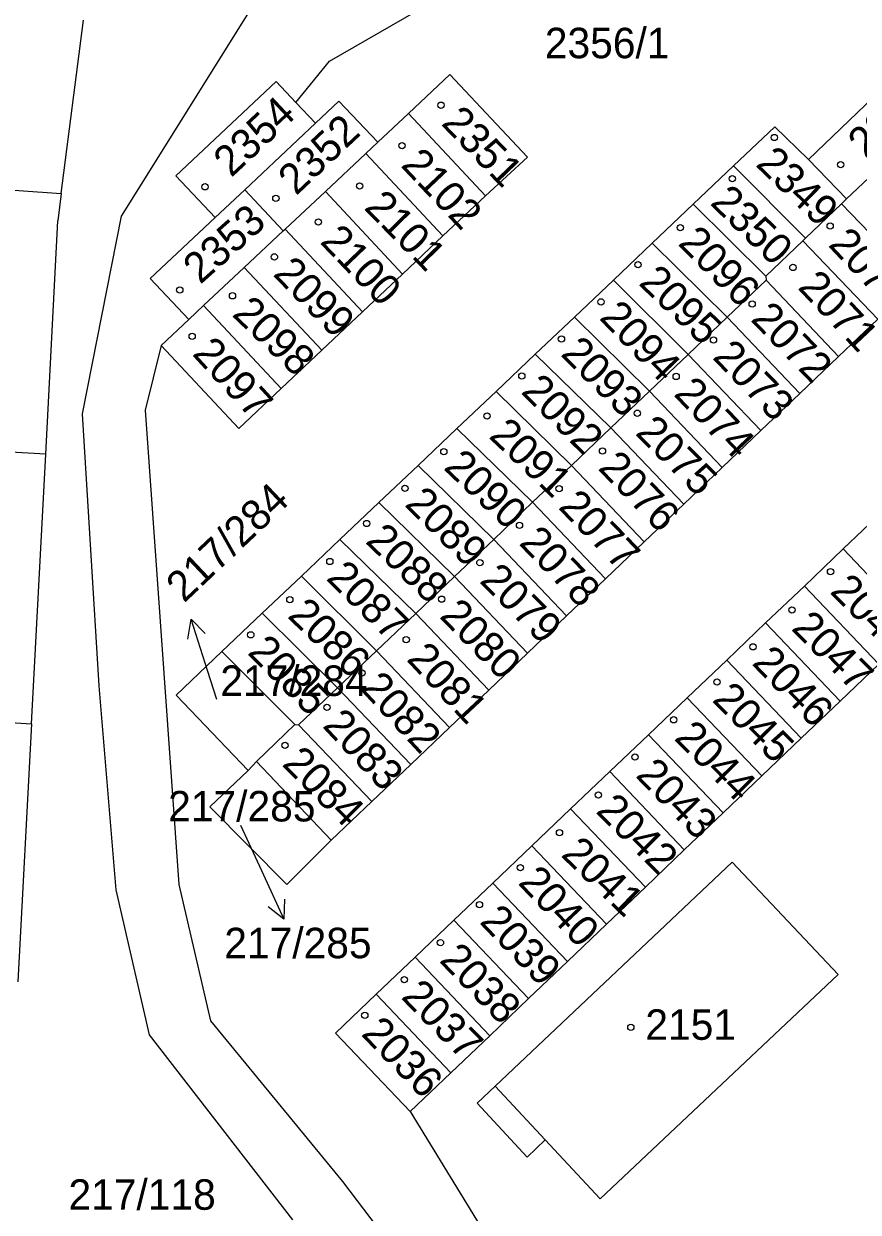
# Model space of a CAD drawing. Extents: x -735249 to -729401, y -1124843 to -1121828.
# Drawn here: x -733460.2 to -733413.7, y -1123219.6 to -1123153.3 of the extents above; entities that cross this region are included whole.
import ezdxf

# ---------------------------------------------------------------- set-up
doc = ezdxf.new("R2010")
doc.units = 0
for name, color, linetype in [('Vrstva 1', 7, 'Continuous'), ('Vrstva 16', 7, 'Continuous'), ('Vrstva 18', 7, 'Continuous'), ('Vrstva 19', 7, 'Continuous'), ('Vrstva 25', 7, 'Continuous'), ('Vrstva 4', 7, 'Continuous')]:
    doc.layers.add(name, color=color, linetype=linetype)

msp = doc.modelspace()

# ---------------------------------------------------------------- linework, layer by layer
at = {"layer": 'Vrstva 1'}
for points in [[(-733454.78, -1123164.07), (-733440.86, -1123141.79)], [(-733443.18, -1123155.43), (-733435.51, -1123151.01)], [(-733458.14, -1123162.82), (-733456.91, -1123153.14)], [(-733416.46, -1123160.91), (-733410.56, -1123155.27)], [(-733445.06, -1123157.73), (-733443.18, -1123155.43)], [(-733451.76, -1123161.82), (-733446.15, -1123156.56)], [(-733446.15, -1123156.56), (-733445.06, -1123157.73)], [(-733438.78, -1123158.36), (-733436.46, -1123156.18)], [(-733436.46, -1123156.18), (-733432.14, -1123160.79)], [(-733445.06, -1123157.73), (-733443.96, -1123158.9)], [(-733443.96, -1123158.9), (-733442.65, -1123157.66)], [(-733442.65, -1123157.66), (-733440.49, -1123159.96)], [(-733440.49, -1123159.96), (-733438.78, -1123158.36)], [(-733434.48, -1123162.95), (-733438.78, -1123158.36)], [(-733447.91, -1123162.61), (-733443.96, -1123158.9)], [(-733420.64, -1123161.28), (-733418.34, -1123159.1)], [(-733418.34, -1123159.1), (-733416.46, -1123160.91)], [(-733441.15, -1123160.58), (-733443.41, -1123162.7)], [(-733440.49, -1123159.96), (-733441.15, -1123160.58)], [(-733441.15, -1123160.58), (-733436.85, -1123165.18)], [(-733488.09, -1123160.7), (-733458.14, -1123162.82)], [(-733432.14, -1123160.79), (-733434.48, -1123162.95)], [(-733416.46, -1123160.91), (-733414.34, -1123163.12)], [(-733449.56, -1123164.16), (-733451.76, -1123161.82)], [(-733422.89, -1123163.41), (-733420.64, -1123161.28)], [(-733420.64, -1123161.28), (-733416.62, -1123165.3)], [(-733414.34, -1123163.12), (-733412.47, -1123161.34)], [(-733458.14, -1123162.82), (-733458.33, -1123164.33)], [(-733449.56, -1123164.16), (-733447.91, -1123162.61)], [(-733447.91, -1123162.61), (-733445.76, -1123164.9)], [(-733445.65, -1123164.8), (-733443.41, -1123162.7)], [(-733443.41, -1123162.7), (-733439.1, -1123167.31)], [(-733436.85, -1123165.18), (-733434.48, -1123162.95)], [(-733414.34, -1123163.12), (-733414.62, -1123163.39)], [(-733422.89, -1123163.41), (-733425.18, -1123165.59)], [(-733418.84, -1123167.42), (-733422.89, -1123163.41)], [(-733416.62, -1123165.3), (-733414.62, -1123163.39)], [(-733410.42, -1123167.74), (-733414.62, -1123163.39)], [(-733459.01, -1123177.36), (-733458.33, -1123164.33)], [(-733456.96, -1123175.11), (-733454.78, -1123164.07)], [(-733453.18, -1123167.55), (-733449.56, -1123164.16)], [(-733447.94, -1123166.95), (-733445.76, -1123164.9)], [(-733445.76, -1123164.9), (-733445.65, -1123164.8)], [(-733445.65, -1123164.8), (-733441.33, -1123169.42)], [(-733439.1, -1123167.31), (-733436.85, -1123165.18)], [(-733425.18, -1123165.59), (-733427.34, -1123167.64)], [(-733425.18, -1123165.59), (-733421, -1123169.72)], [(-733416.78, -1123165.45), (-733418.84, -1123167.42)], [(-733416.62, -1123165.3), (-733416.78, -1123165.45)], [(-733412.59, -1123169.82), (-733416.78, -1123165.45)], [(-733447.94, -1123166.95), (-733450.2, -1123169.07)], [(-733447.94, -1123166.95), (-733443.61, -1123171.56)], [(-733451.03, -1123169.84), (-733453.18, -1123167.55)], [(-733441.33, -1123169.42), (-733439.1, -1123167.31)], [(-733427.34, -1123167.64), (-733429.52, -1123169.71)], [(-733427.34, -1123167.64), (-733423.17, -1123171.79)], [(-733421, -1123169.72), (-733418.82, -1123167.65)], [(-733418.84, -1123167.42), (-733418.82, -1123167.65)], [(-733418.82, -1123167.65), (-733414.78, -1123171.9)], [(-733451.03, -1123169.84), (-733450.2, -1123169.07)], [(-733450.2, -1123169.07), (-733445.87, -1123173.69)], [(-733452.57, -1123171.29), (-733451.03, -1123169.84)], [(-733443.61, -1123171.56), (-733441.33, -1123169.42)], [(-733429.52, -1123169.71), (-733431.71, -1123171.78)], [(-733429.52, -1123169.71), (-733425.33, -1123173.84)], [(-733423.17, -1123171.79), (-733421, -1123169.72)], [(-733421, -1123169.72), (-733416.94, -1123173.97)], [(-733414.78, -1123171.9), (-733412.59, -1123169.82)], [(-733452.57, -1123171.29), (-733453.46, -1123174.9)], [(-733448.23, -1123175.92), (-733452.57, -1123171.29)], [(-733445.87, -1123173.69), (-733443.61, -1123171.56)], [(-733431.71, -1123171.78), (-733433.88, -1123173.85)], [(-733431.71, -1123171.78), (-733427.48, -1123175.89)], [(-733425.33, -1123173.84), (-733423.17, -1123171.79)], [(-733423.17, -1123171.79), (-733419.12, -1123176.04)], [(-733416.94, -1123173.97), (-733414.78, -1123171.9)], [(-733448.23, -1123175.92), (-733445.87, -1123173.69)], [(-733433.88, -1123173.85), (-733436.07, -1123175.92)], [(-733433.88, -1123173.85), (-733429.68, -1123177.98)], [(-733427.48, -1123175.89), (-733425.33, -1123173.84)], [(-733421.27, -1123178.09), (-733425.33, -1123173.84)], [(-733419.12, -1123176.04), (-733416.94, -1123173.97)], [(-733456.03, -1123190.28), (-733456.96, -1123175.11)], [(-733453.46, -1123174.9), (-733451.59, -1123201.35)], [(-733459.01, -1123177.36), (-733488.53, -1123175.68)], [(-733436.07, -1123175.92), (-733438.24, -1123177.98)], [(-733436.07, -1123175.92), (-733431.85, -1123180.04)], [(-733429.68, -1123177.98), (-733427.48, -1123175.89)], [(-733427.48, -1123175.89), (-733423.42, -1123180.15)], [(-733419.12, -1123176.04), (-733421.27, -1123178.09)], [(-733459.8, -1123192.4), (-733459.01, -1123177.36)], [(-733438.24, -1123177.98), (-733440.42, -1123180.05)], [(-733438.24, -1123177.98), (-733434.02, -1123182.11)], [(-733431.85, -1123180.04), (-733429.68, -1123177.98)], [(-733429.68, -1123177.98), (-733425.62, -1123182.24)], [(-733423.42, -1123180.15), (-733421.27, -1123178.09)], [(-733440.42, -1123180.05), (-733442.6, -1123182.11)], [(-733440.42, -1123180.05), (-733436.2, -1123184.18)], [(-733434.02, -1123182.11), (-733431.85, -1123180.04)], [(-733431.85, -1123180.04), (-733427.79, -1123184.3)], [(-733425.62, -1123182.24), (-733423.42, -1123180.15)], [(-733414.52, -1123182.64), (-733412.34, -1123180.56)], [(-733442.6, -1123182.11), (-733444.74, -1123184.15)], [(-733442.6, -1123182.11), (-733438.37, -1123186.24)], [(-733436.2, -1123184.18), (-733434.02, -1123182.11)], [(-733434.02, -1123182.11), (-733429.96, -1123186.37)], [(-733427.79, -1123184.3), (-733425.62, -1123182.24)], [(-733416.69, -1123184.71), (-733414.52, -1123182.64)], [(-733414.52, -1123182.64), (-733410.37, -1123187)], [(-733444.74, -1123184.15), (-733446.94, -1123186.23)], [(-733444.74, -1123184.15), (-733440.56, -1123188.33)], [(-733438.37, -1123186.24), (-733436.2, -1123184.18)], [(-733436.2, -1123184.18), (-733432.14, -1123188.45)], [(-733429.96, -1123186.37), (-733427.79, -1123184.3)], [(-733418.85, -1123186.77), (-733416.69, -1123184.71)], [(-733416.69, -1123184.71), (-733412.54, -1123189.07)], [(-733446.94, -1123186.23), (-733449.18, -1123188.36)], [(-733446.94, -1123186.23), (-733442.73, -1123190.39)], [(-733440.56, -1123188.33), (-733438.37, -1123186.24)], [(-733438.37, -1123186.24), (-733434.3, -1123190.51)], [(-733432.14, -1123188.45), (-733429.96, -1123186.37)], [(-733421.02, -1123188.84), (-733418.85, -1123186.77)], [(-733418.85, -1123186.77), (-733414.69, -1123191.13)], [(-733449.18, -1123188.36), (-733451.73, -1123190.79)], [(-733445.11, -1123192.44), (-733449.18, -1123188.36)], [(-733442.73, -1123190.39), (-733440.56, -1123188.33)], [(-733440.56, -1123188.33), (-733436.49, -1123192.6)], [(-733434.3, -1123190.51), (-733432.14, -1123188.45)], [(-733423.22, -1123190.94), (-733421.02, -1123188.84)], [(-733421.02, -1123188.84), (-733416.86, -1123193.2)], [(-733412.54, -1123189.07), (-733414.69, -1123191.13)], [(-733455.08, -1123201.65), (-733456.03, -1123190.28)], [(-733444.9, -1123192.46), (-733442.73, -1123190.39)], [(-733442.73, -1123190.39), (-733438.65, -1123194.66)], [(-733488.97, -1123190.56), (-733459.8, -1123192.4)], [(-733451.73, -1123190.79), (-733447.72, -1123194.99)], [(-733436.49, -1123192.6), (-733434.3, -1123190.51)], [(-733425.38, -1123193), (-733423.22, -1123190.94)], [(-733423.22, -1123190.94), (-733419.06, -1123195.3)], [(-733414.69, -1123191.13), (-733416.86, -1123193.2)], [(-733459.8, -1123192.4), (-733460.56, -1123206.78)], [(-733447.26, -1123194.49), (-733445.11, -1123192.44)], [(-733445.11, -1123192.44), (-733444.9, -1123192.46)], [(-733444.9, -1123192.46), (-733440.82, -1123196.73)], [(-733438.65, -1123194.66), (-733436.49, -1123192.6)], [(-733427.55, -1123195.06), (-733425.38, -1123193)], [(-733425.38, -1123193), (-733421.22, -1123197.36)], [(-733416.86, -1123193.2), (-733419.06, -1123195.3)], [(-733447.72, -1123194.99), (-733449.85, -1123197.03)], [(-733447.72, -1123194.99), (-733447.26, -1123194.49)], [(-733443.08, -1123198.88), (-733447.26, -1123194.49)], [(-733438.65, -1123194.66), (-733440.82, -1123196.73)], [(-733429.73, -1123197.14), (-733427.55, -1123195.06)], [(-733427.55, -1123195.06), (-733423.39, -1123199.43)], [(-733419.06, -1123195.3), (-733421.22, -1123197.36)], [(-733449.85, -1123197.03), (-733445.55, -1123201.35)], [(-733440.82, -1123196.73), (-733443.08, -1123198.88)], [(-733431.89, -1123199.2), (-733429.73, -1123197.14)], [(-733429.73, -1123197.14), (-733425.56, -1123201.51)], [(-733421.22, -1123197.36), (-733423.39, -1123199.43)], [(-733445.55, -1123201.35), (-733443.08, -1123198.88)], [(-733434.07, -1123201.28), (-733431.89, -1123199.2)], [(-733431.89, -1123199.2), (-733427.73, -1123203.57)], [(-733423.39, -1123199.43), (-733425.56, -1123201.51)], [(-733433.93, -1123212.6), (-733420.71, -1123200.12)], [(-733420.71, -1123200.12), (-733414.81, -1123206.37)], [(-733453.22, -1123209.75), (-733455.08, -1123201.65)], [(-733451.59, -1123201.35), (-733449.81, -1123208.97)], [(-733436.24, -1123203.35), (-733434.07, -1123201.28)], [(-733434.07, -1123201.28), (-733429.9, -1123205.65)], [(-733425.56, -1123201.51), (-733427.73, -1123203.57)], [(-733438.4, -1123205.41), (-733436.24, -1123203.35)], [(-733436.24, -1123203.35), (-733432.07, -1123207.72)], [(-733427.73, -1123203.57), (-733429.9, -1123205.65)], [(-733440.57, -1123207.48), (-733438.4, -1123205.41)], [(-733438.4, -1123205.41), (-733434.24, -1123209.79)], [(-733429.9, -1123205.65), (-733432.07, -1123207.72)], [(-733414.81, -1123206.37), (-733428.08, -1123218.89)], [(-733442.84, -1123209.64), (-733440.57, -1123207.48)], [(-733440.57, -1123207.48), (-733436.41, -1123211.86)], [(-733432.07, -1123207.72), (-733434.24, -1123209.79)], [(-733449.81, -1123208.97), (-733442.46, -1123217.92)], [(-733438.67, -1123214.02), (-733442.84, -1123209.64)], [(-733445.22, -1123220.07), (-733453.22, -1123209.75)], [(-733434.24, -1123209.79), (-733436.41, -1123211.86)], [(-733436.41, -1123211.86), (-733438.67, -1123214.02)], [(-733434.95, -1123213.56), (-733433.93, -1123212.6)], [(-733432.16, -1123216.56), (-733434.95, -1123213.56)], [(-733438.67, -1123214.02), (-733426.82, -1123233.39)], [(-733431.14, -1123215.6), (-733432.16, -1123216.56)], [(-733428.08, -1123218.89), (-733431.14, -1123215.6)], [(-733442.46, -1123217.92), (-733436.9, -1123225.24)]]:
    msp.add_lwpolyline(points, dxfattribs=at)
at = {"layer": 'Vrstva 16'}
for points in [[(-733449.47, -1123191.04), (-733449.99, -1123189.42)], [(-733448.15, -1123198.04), (-733446.98, -1123200.57)]]:
    msp.add_lwpolyline(points, dxfattribs=at)
at = {"layer": 'Vrstva 25'}
for points in [[(-733451.074, -1123187.667), (-733450.902, -1123186.563), (-733450.121, -1123187.363)], [(-733449.99, -1123189.42), (-733450.902, -1123186.563)], [(-733446.98, -1123200.57), (-733445.722, -1123203.293)], [(-733445.688, -1123202.175), (-733445.722, -1123203.293), (-733446.595, -1123202.595)]]:
    msp.add_lwpolyline(points, dxfattribs=at)
for centre in [(-733436.96, -1123157.89), (-733418.36, -1123159.69), (-733439.13, -1123160.15), (-733414.66, -1123161.21), (-733420.71, -1123161.99), (-733450.12, -1123162.44), (-733441.5, -1123162.4), (-733446.17, -1123163.09), (-733443.8, -1123164.41), (-733423.61, -1123164.72), (-733415.25, -1123164.63), (-733446.25, -1123166.35), (-733425.97, -1123166.78), (-733417.33, -1123166.94), (-733451.53, -1123168.2), (-733448.59, -1123168.52), (-733428.03, -1123168.86), (-733419.6, -1123168.98), (-733450.84, -1123170.78), (-733430.24, -1123170.93), (-733421.76, -1123170.98), (-733432.45, -1123172.99), (-733423.84, -1123173.02), (-733434.39, -1123175.23), (-733426.01, -1123175.07), (-733436.8, -1123177.22), (-733427.95, -1123177.18), (-733438.97, -1123179.26), (-733430.37, -1123179.28), (-733441.1, -1123181.22), (-733432.58, -1123181.32), (-733443.16, -1123183.34), (-733434.79, -1123183.41), (-733415.23, -1123183.91), (-733445.39, -1123185.47), (-733436.92, -1123185.44), (-733417.38, -1123186.05), (-733447.57, -1123187.43), (-733438.9, -1123187.7), (-733419.55, -1123188.1), (-733441.36, -1123189.56), (-733421.56, -1123190.06), (-733443.32, -1123191.47), (-733423.98, -1123192.17), (-733445.66, -1123193.59), (-733426.14, -1123194.24), (-733428.18, -1123196.36), (-733430.35, -1123198.47), (-733432.53, -1123200.42), (-733434.81, -1123202.48), (-733436.99, -1123204.6), (-733439.01, -1123206.66), (-733441.21, -1123208.65), (-733426.37, -1123209.32)]:
    msp.add_circle(centre, 0.175, dxfattribs=at)
at = {"layer": 'Vrstva 4'}
msp.add_lwpolyline([(-733433.93, -1123212.6), (-733431.14, -1123215.6)], dxfattribs=at)

# ---------------------------------------------------------------- texts
at = {"layer": 'Vrstva 16'}
for s, p in [('2356/1', (-733431.168, -1123155.27)), ('217/285', (-733449.048, -1123205.47))]:
    msp.add_text(s, height=1.7, dxfattribs=at).set_placement(p)
msp.add_text('217/284', height=1.7, rotation=43.40034, dxfattribs=at).set_placement((-733451.293, -1123185.688))
at = {"layer": 'Vrstva 18'}
for s, p in [('217/284', (-733449.27, -1123190.84)), ('217/285', (-733452.178, -1123197.84)), ('217/118', (-733457.74, -1123219.5))]:
    msp.add_text(s, height=1.7, dxfattribs=at).set_placement(p)
at = {"layer": 'Vrstva 19'}
for s, rotation, p in [('2348', 43.40034, (-733413.263, -1123160.928)), ('2354', 43.10034, (-733448.661, -1123161.958)), ('2352', 43.40034, (-733445.043, -1123162.968)), ('2351', 314.0025, (-733436.998, -1123158.944)), ('2102', 313.40249, (-733439.248, -1123161.277)), ('2349', 315.80251, (-733419.458, -1123161.237)), ('2350', 315.60251, (-733421.998, -1123163.388)), ('2101', 314.5025, (-733441.298, -1123163.652)), ('2353', 41.90033, (-733450.385, -1123167.918)), ('2100', 313.70249, (-733443.758, -1123165.546)), ('2096', 314.5025, (-733423.788, -1123165.642)), ('2070', 313.30249, (-733415.408, -1123165.708)), ('2099', 314.3025, (-733446.378, -1123167.353)), ('2095', 316.20251, (-733425.988, -1123167.865)), ('2071', 313.30249, (-733417.108, -1123168.088)), ('2098', 316.20251, (-733448.668, -1123169.605)), ('2094', 313.80249, (-733428.178, -1123169.785)), ('2072', 314.2025, (-733419.738, -1123169.873)), ('2097', 312.50249, (-733450.878, -1123171.792)), ('2093', 315.10251, (-733430.338, -1123171.82)), ('2073', 314.1025, (-733421.868, -1123171.984)), ('2092', 315.10251, (-733432.548, -1123173.92)), ('2074', 313.40249, (-733424.028, -1123174.037)), ('2091', 316.50252, (-733434.348, -1123176.403)), ('2075', 315.00251, (-733426.178, -1123176.22)), ('2090', 316.30252, (-733436.868, -1123178.154)), ('2076', 314.0025, (-733428.248, -1123178.174)), ('2089', 315.30251, (-733439.038, -1123180.209)), ('2077', 314.1025, (-733430.468, -1123180.344)), ('2088', 316.00251, (-733441.228, -1123182.266)), ('2078', 313.80249, (-733432.658, -1123182.355)), ('2087', 315.40251, (-733443.418, -1123184.329)), ('2079', 315.00251, (-733434.858, -1123184.47)), ('2048', 315.30251, (-733415.318, -1123185.069)), ('2086', 316.00251, (-733445.578, -1123186.426)), ('2080', 314.4025, (-733437.098, -1123186.432)), ('2047', 314.8025, (-733417.468, -1123187.12)), ('2085', 314.7025, (-733447.808, -1123188.461)), ('2081', 313.10249, (-733438.928, -1123188.829)), ('2046', 313.9025, (-733419.668, -1123189.045)), ('2082', 312.90249, (-733441.508, -1123190.46)), ('2045', 314.8025, (-733421.888, -1123191.1)), ('2083', 313.10249, (-733443.618, -1123192.539)), ('2044', 314.8025, (-733424.008, -1123193.24)), ('2084', 315.20251, (-733445.878, -1123194.69)), ('2043', 314.1025, (-733426.158, -1123195.314)), ('2042', 315.00251, (-733428.378, -1123197.31)), ('2041', 315.90251, (-733430.318, -1123199.746)), ('2040', 313.40249, (-733432.708, -1123201.297)), ('2039', 313.70249, (-733434.858, -1123203.476)), ('2038', 314.3025, (-733437.108, -1123205.633)), ('2037', 314.5025, (-733439.238, -1123207.672)), ('2036', 314.0025, (-733441.458, -1123209.734))]:
    msp.add_text(s, height=1.7, rotation=rotation, dxfattribs=at).set_placement(p)
msp.add_text('2151', height=1.7, dxfattribs=at).set_placement((-733425.56, -1123210.02))

doc.saveas('drawing.dxf')
